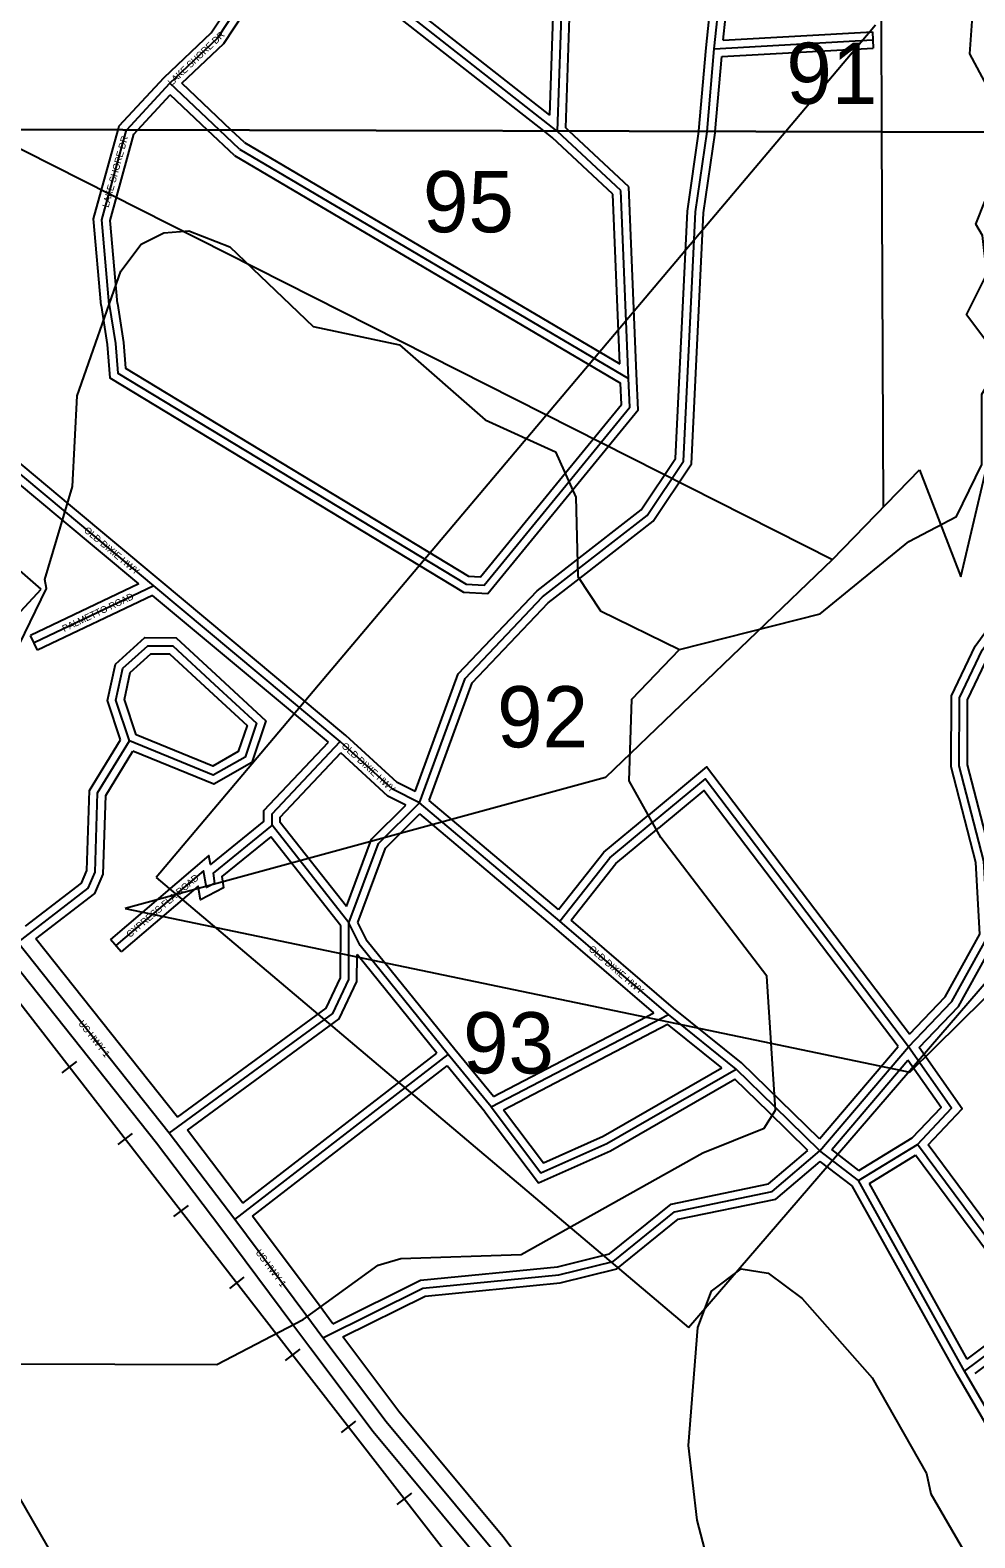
# Model space of a CAD drawing. Extents: x 418523 to 616617, y 1878279 to 2196743.
# Drawn here: x 537960 to 541433, y 2055033 to 2060576 of the extents above; entities that cross this region are included whole.
import ezdxf

# ---------------------------------------------------------------- set-up
doc = ezdxf.new("R2010")
doc.units = 0
for name, color, linetype in [('Level 1', 7, 'Continuous'), ('Level 13', 7, 'Continuous'), ('Level 14', 7, 'Continuous'), ('Level 2', 7, 'Continuous'), ('Level 31', 7, 'Continuous'), ('Level 32', 7, 'Continuous'), ('Level 34', 7, 'Continuous'), ('Level 37', 7, 'Continuous'), ('Level 5', 7, 'Continuous'), ('Level 63', 7, 'Continuous'), ('Level 7', 7, 'Continuous')]:
    doc.layers.add(name, color=color, linetype=linetype)

msp = doc.modelspace()

# ---------------------------------------------------------------- linework, layer by layer
at = {"layer": 'Level 1'}
for p, q in [((541068.559, 2060594.981), (540738.005, 2060203.269)), ((541088.962, 2060619.336), (541090.535, 2060202.311)), ((537784.075, 2060211.292), (540910.065, 2058629.787)), ((540738.006, 2060203.269), (538423.732, 2057460.821)), ((540380.257, 2055805.777), (544155.515, 2060193.985)), ((541090.536, 2060202.311), (541095.732, 2058824.15)), ((541381.525, 2058565.975), (541630.641, 2059627.511)), ((540910.065, 2058629.787), (541229.495, 2058960.405)), ((541229.495, 2058960.405), (541381.525, 2058565.975)), ((541194.75, 2056745.48), (543271.1, 2058795.365)), ((540910.065, 2058629.787), (540075.52, 2057828.256)), ((540075.52, 2057828.256), (538309.933, 2057346.606)), ((538423.732, 2057460.821), (540380.257, 2055805.777)), ((538309.933, 2057346.606), (541194.75, 2056745.48)), ((547840.947, 2037976.687), (537514.643, 2055885.276))]:
    msp.add_line(p, q, dxfattribs=at)
at = {"layer": 'Level 13'}
for p, q in [((538471.52, 2056520.584), (537914.7, 2057222.453)), ((538712.372, 2056203.049), (538471.52, 2056520.584)), ((538974.016, 2055852.356), (538712.372, 2056203.049)), ((539036.118, 2055768.876), (538974.016, 2055852.356))]:
    msp.add_line(p, q, dxfattribs=at)
msp.add_lwpolyline([(541999.599, 2051971.121), (540946.823, 2053279.281), (539651.024, 2055000.287), (539268.775, 2055459.736), (539036.118, 2055768.876)], dxfattribs=at)
at = {"layer": 'Level 14'}
for p, q in [((538424.111, 2056483.803), (537867.695, 2057185.161)), ((538501.31, 2056579.576), (537980.915, 2057235.53)), ((538741.725, 2056263.636), (538538.074, 2056532.127)), ((538664.567, 2056166.789), (538424.111, 2056483.803)), ((539022.109, 2055888.235), (538777.804, 2056215.687)), ((538925.925, 2055816.475), (538664.567, 2056166.789)), ((539072.561, 2055820.414), (539022.159, 2055888.167)), ((538987.976, 2055733.063), (538925.875, 2055816.542))]:
    msp.add_line(p, q, dxfattribs=at)
for points in [[(542038.087, 2052018.999), (540994.175, 2053316.146), (539698.08, 2055037.541), (539315.835, 2055496.986), (539109.17, 2055771.591)], [(541952.855, 2051933.504), (540899.472, 2053242.418), (539603.966, 2054963.032), (539221.713, 2055422.486), (538988.176, 2055732.796)]]:
    msp.add_lwpolyline(points, dxfattribs=at)
at = {"layer": 'Level 31'}
for p, q in [((539897.185, 2060205.552), (538975.454, 2060929.546)), ((540474.886, 2060508.342), (540517.624, 2060908.607)), ((540474.886, 2060508.342), (541058.396, 2060540.312)), ((540449.034, 2060204.053), (540474.886, 2060508.342)), ((538315.091, 2060209.851), (538473.853, 2060381.296)), ((538655.948, 2060208.924), (538473.853, 2060381.296)), ((538729.662, 2060139.146), (538655.949, 2060208.924)), ((539898.739, 2060204.333), (539897.186, 2060205.552)), ((539898.739, 2060204.333), (539898.78, 2060205.548)), ((540132.297, 2059986.476), (539898.739, 2060204.333)), ((538729.662, 2060139.146), (540160.49, 2059296.141)), ((540160.49, 2059296.141), (540132.297, 2059986.476)), ((538251.215, 2059567.395), (538273.545, 2059424.401)), ((538414.704, 2058533.679), (538089.515, 2058805.303)), ((538414.704, 2058533.679), (537974.624, 2058324.177)), ((539100.459, 2057960.869), (538414.704, 2058533.679)), ((539907.206, 2057300.403), (539391.62, 2057735.185)), ((539132.192, 2057294.16), (538849.69, 2057653.284)), ((540306.593, 2056957.28), (539907.206, 2057300.403)), ((539655.557, 2056617.51), (540306.593, 2056957.28)), ((540556.06, 2056756.832), (540306.593, 2056957.28)), ((538712.372, 2056203.049), (539497.561, 2056809.669)), ((539655.557, 2056617.51), (539497.561, 2056809.669)), ((540863.78, 2056455.829), (541189.807, 2056838.468)), ((540696.505, 2056619.283), (540556.06, 2056756.832)), ((540863.78, 2056455.829), (540696.505, 2056619.283)), ((541005.269, 2056347.007), (541222.235, 2056479.788)), ((541005.269, 2056347.007), (540863.78, 2056455.829)), ((541395, 2055645.713), (541005.269, 2056347.007)), ((542386.947, 2053936.265), (541395, 2055645.713))]:
    msp.add_line(p, q, dxfattribs=at)
for points in [[(539898.779, 2060205.548), (539916.891, 2060735.233), (539976.755, 2061243.454), (539981.399, 2061409.636)], [(538473.853, 2060381.296), (538649.124, 2060546.926), (538757.921, 2060713.136)], [(538251.215, 2059567.395), (538223.418, 2059879.514), (538314.704, 2060209.431), (538315.092, 2060209.851)], [(539976.55, 2058595.573), (540228.213, 2058791.515), (540362.125, 2058991.471), (540406.19, 2059908.141), (540448.91, 2060202.578), (540449.035, 2060204.053)], [(538273.545, 2059424.401), (538282.056, 2059315.636), (539562.611, 2058539.437), (539629.715, 2058536.313), (539940.533, 2058916.081)], [(539940.533, 2058916.081), (540164.585, 2059190.3), (540160.49, 2059296.141)], [(538089.515, 2058805.303), (537618.473, 2059198.871), (537525.673, 2059280.119)], [(541189.807, 2056838.468), (541348.624, 2057004.527), (541482.665, 2057245.944), (541466.751, 2057521.292), (541376.045, 2057871.428), (541376.834, 2058121.631), (541460.642, 2058296.291), (541611.353, 2058504.562), (541778.234, 2058620.776), (542279.087, 2058835.951), (543121.153, 2058833.688), (543152.9, 2058250.264), (543226.05, 2057541.246), (543283.448, 2057266.134), (543290.396, 2056749.339), (543372.427, 2056248.676), (543377.631, 2055064.919), (543335.377, 2054915.218), (543292.329, 2054406.579), (543133.535, 2054248.876), (543080.335, 2054143.213)], [(539391.62, 2057735.185), (539559.605, 2058193.233), (539843.895, 2058492.714), (539976.55, 2058595.573)], [(538325.17, 2057963.008), (538275.636, 2058113.363), (538301.023, 2058230.02), (538392.78, 2058313.002), (538484.586, 2058312.706), (538638.459, 2058170.559)], [(538638.459, 2058170.559), (538792.33, 2058028.413), (538750.141, 2057903.811), (538633.426, 2057837.271), (538325.17, 2057963.008)], [(537914.7, 2057222.453), (538173.676, 2057421.631), (538198.875, 2057480.1), (538208.05, 2057771.733), (538325.17, 2057963.008)], [(538849.69, 2057653.284), (538849.825, 2057695.106), (539100.459, 2057960.869)], [(539391.62, 2057735.185), (539291.741, 2057785.328), (539100.459, 2057960.869)], [(541189.807, 2056838.468), (540442.31, 2057824.2), (540250.909, 2057665.521)], [(539132.192, 2057294.16), (539241.081, 2057585.473), (539391.62, 2057735.185)], [(538849.69, 2057653.284), (538632.582, 2057477.241), (538638.158, 2057439.401), (538608.985, 2057424.221), (538597.467, 2057485.356), (538274.932, 2057210.374)], [(539907.206, 2057300.403), (540091.249, 2057533.291), (540250.909, 2057665.521)], [(538471.52, 2056520.584), (539072.871, 2056960.866), (539131.524, 2057085.779), (539132.192, 2057294.16)], [(539497.561, 2056809.669), (539173.397, 2057210.747), (539132.192, 2057294.16)], [(541222.235, 2056479.788), (541347.706, 2056612.858), (541189.807, 2056838.468)], [(539655.557, 2056617.51), (539838.089, 2056375.086), (540080.306, 2056482.686), (540556.06, 2056756.832)], [(541395, 2055645.713), (541628.88, 2055819.901), (541662.648, 2055886.711), (541222.235, 2056479.788)], [(539036.118, 2055768.876), (539403.635, 2055950.984), (539903.693, 2055999.933), (540103.936, 2056049.116), (540329.615, 2056232.051), (540688.232, 2056306.191), (540863.78, 2056455.829)]]:
    msp.add_lwpolyline(points, dxfattribs=at)
at = {"layer": 'Level 32'}
for p, q in [((539870.776, 2060264.445), (539018.374, 2060933.982)), ((540445.021, 2060511.205), (540487.765, 2060911.529)), ((539848.449, 2060205.685), (538977.798, 2060889.556)), ((540508.463, 2060540.227), (540544.52, 2060877.925)), ((540508.463, 2060540.227), (541056.754, 2060570.268)), ((541056.754, 2060570.268), (541060.039, 2060510.356)), ((540502.572, 2060479.812), (541060.039, 2060510.356)), ((540479.135, 2060203.971), (540502.571, 2060479.813)), ((538699.713, 2060208.806), (538517.514, 2060381.276)), ((538355.878, 2060209.739), (538475.257, 2060338.656)), ((538612.183, 2060209.043), (538475.258, 2060338.656)), ((538711.509, 2060115.021), (538612.184, 2060209.043)), ((538747.817, 2060163.271), (538699.714, 2060208.806)), ((539879.207, 2060181.526), (539848.45, 2060205.685)), ((540102.825, 2059972.941), (539879.207, 2060181.526)), ((539941.543, 2060205.431), (539929.189, 2060216.956)), ((540161.771, 2060000.011), (539941.544, 2060205.431)), ((538747.817, 2060163.271), (540128.268, 2059349.945)), ((538711.509, 2060115.021), (540131.146, 2059278.609)), ((540128.268, 2059349.945), (540102.825, 2059972.941)), ((540189.858, 2059312.277), (540161.771, 2060000.011)), ((538281.01, 2059571.042), (538303.365, 2059427.89)), ((538221.42, 2059563.745), (538243.725, 2059420.911)), ((538000.55, 2058521.059), (537524.556, 2058936.625)), ((538433.936, 2058556.704), (538108.748, 2058828.328)), ((538359.558, 2058540.651), (538070.284, 2058782.277)), ((537521.53, 2058004.746), (538000.55, 2058521.059)), ((538359.558, 2058540.651), (537961.729, 2058351.265)), ((539120.23, 2057983.445), (538433.937, 2058556.703)), ((538410.234, 2058498.323), (537987.519, 2058297.09)), ((539056.772, 2057958.271), (538410.234, 2058498.323)), ((537987.519, 2058297.09), (537961.729, 2058351.265)), ((539902.871, 2057343.303), (539427.02, 2057744.576)), ((539887.656, 2057277.647), (539393.29, 2057694.533)), ((539122.777, 2057354.653), (538879.725, 2057663.626)), ((539102.159, 2057283.816), (538844.936, 2057610.803)), ((540325.77, 2056980.356), (539948.6, 2057304.394)), ((540253.45, 2056963.385), (539887.656, 2057277.647)), ((538294.396, 2057187.545), (538255.468, 2057233.203)), ((539454.953, 2056814.661), (539161.82, 2057177.344)), ((539663.265, 2056655.372), (540253.45, 2056963.385)), ((540576, 2056779.296), (540325.77, 2056980.356)), ((539700.81, 2056607.285), (540303.09, 2056921.609)), ((540503.072, 2056760.923), (540303.09, 2056921.61)), ((538741.725, 2056263.636), (539454.952, 2056814.661)), ((539663.265, 2056655.372), (539520.894, 2056828.527)), ((540861.776, 2056499.733), (541151.327, 2056839.562)), ((538777.804, 2056215.687), (539492.872, 2056768.134)), ((539631.978, 2056598.951), (539492.872, 2056768.134)), ((540717.497, 2056640.716), (540576, 2056779.296)), ((540907.073, 2056460.379), (541187.478, 2056789.475)), ((540675.515, 2056597.849), (540551.325, 2056719.477)), ((540861.776, 2056499.732), (540717.473, 2056640.739)), ((540819.308, 2056457.341), (540675.539, 2056597.826)), ((541007.206, 2056383.365), (541203.157, 2056503.284)), ((540982.06, 2056327.009), (540864.751, 2056417.234)), ((541007.206, 2056383.365), (540907.074, 2056460.379)), ((541045.468, 2056336.434), (541214.502, 2056439.881)), ((541368.913, 2055630.897), (540982.061, 2056327.01)), ((541404.573, 2055690.249), (541045.468, 2056336.433)), ((542361, 2053921.208), (541368.913, 2055630.896))]:
    msp.add_line(p, q, dxfattribs=at)
for points in [[(539870.776, 2060264.444), (539886.95, 2060737.505), (539946.804, 2061245.632), (539951.41, 2061410.475)], [(539929.189, 2060216.956), (539946.832, 2060732.962), (540006.707, 2061241.276), (540010.766, 2061386.524)], [(538452.52, 2060402.412), (538625.955, 2060566.308), (538717.209, 2060705.716)], [(538517.514, 2060381.276), (538672.294, 2060527.544), (538781.305, 2060694.079)], [(540418.819, 2060204.136), (540419.091, 2060206.006), (540445.021, 2060511.205)], [(538283.714, 2060209.935), (538287.734, 2060224.462), (538452.52, 2060402.412)], [(538221.42, 2059563.745), (538193.053, 2059882.271), (538283.715, 2060209.935)], [(538281.01, 2059571.042), (538253.783, 2059876.757), (538341.673, 2060194.399), (538355.879, 2060209.739)], [(539958.119, 2058619.245), (540205.973, 2058812.221), (540332.559, 2059001.238), (540376.293, 2059911.022), (540418.82, 2060204.136)], [(539994.98, 2058571.901), (540250.453, 2058770.81), (540391.69, 2058981.703), (540436.086, 2059905.261), (540478.727, 2060199.151), (540479.136, 2060203.971)], [(538243.725, 2059420.911), (538253.348, 2059297.956), (539553.59, 2058509.824), (539643.381, 2058505.643), (539963.75, 2058897.08)], [(538303.365, 2059427.89), (538310.765, 2059333.316), (539571.633, 2058569.051), (539616.048, 2058566.982), (539917.316, 2058935.081)], [(538108.751, 2058828.326), (537637.975, 2059221.671), (537525.801, 2059319.881)], [(539963.765, 2058897.099), (540195.003, 2059180.111), (540189.858, 2059312.277)], [(538070.28, 2058782.281), (537598.971, 2059176.071), (537525.544, 2059240.358)], [(539917.301, 2058935.063), (540134.168, 2059200.488), (540131.145, 2059278.608)], [(541192.45, 2056884.635), (541324.271, 2057022.47), (541452.213, 2057252.9), (541436.971, 2057516.62), (541346.033, 2057867.652), (541346.855, 2058128.5), (541434.759, 2058311.697), (541590.032, 2058526.274), (541763.59, 2058647.136), (542272.954, 2058865.968), (543149.57, 2058863.612), (543182.817, 2058252.619), (543255.733, 2057545.861), (543313.407, 2057269.43), (543320.365, 2056751.98), (543402.417, 2056251.183), (543407.65, 2055060.831), (543365.029, 2054909.829), (543321.293, 2054393.062), (543158.138, 2054231.027), (543107.13, 2054129.721)], [(541228.495, 2056835.513), (541372.976, 2056986.585), (541513.117, 2057238.988), (541496.532, 2057525.964), (541406.059, 2057875.205), (541406.813, 2058114.761), (541486.525, 2058280.885), (541632.674, 2058482.851), (541792.877, 2058594.414), (542285.22, 2058805.933), (543092.735, 2058803.764), (543122.984, 2058247.908), (543196.365, 2057536.631), (543253.489, 2057262.839), (543260.428, 2056746.697), (543342.437, 2056246.169), (543347.612, 2055069.007), (543305.725, 2054920.607), (543263.364, 2054420.096), (543108.934, 2054266.726), (543053.539, 2054156.705)], [(539375.031, 2057777.081), (539533.575, 2058209.388), (539823.708, 2058515.024), (539958.166, 2058619.281)], [(539427.02, 2057744.577), (539585.635, 2058177.078), (539864.081, 2058470.404), (539994.933, 2058571.864)], [(538292.327, 2057966.821), (538244.581, 2058111.748), (538273.755, 2058245.811), (538381.268, 2058343.041), (538496.364, 2058342.668), (538658.816, 2058192.595)], [(538349.33, 2057985.553), (538306.691, 2058114.979), (538328.29, 2058214.229), (538404.293, 2058282.965), (538472.809, 2058282.743), (538618.101, 2058148.522)], [(538658.816, 2058192.595), (538826.992, 2058037.236), (538774.901, 2057883.392), (538635.608, 2057803.981), (538337.444, 2057925.601)], [(538618.101, 2058148.522), (538757.67, 2058019.59), (538725.381, 2057924.228), (538631.245, 2057870.561), (538349.33, 2057985.553)], [(537943.53, 2057282.471), (538149.21, 2057440.661), (538169.068, 2057486.739), (538178.315, 2057780.621), (538292.327, 2057966.821)], [(539375.031, 2057777.081), (539308.942, 2057810.261), (539120.229, 2057983.445)], [(537980.915, 2057235.53), (538198.143, 2057402.6), (538228.681, 2057473.46), (538237.786, 2057762.845), (538337.444, 2057925.601)], [(538819.737, 2057667.618), (538819.862, 2057707.061), (539056.772, 2057958.27)], [(538879.725, 2057663.626), (538879.787, 2057683.15), (539101.98, 2057918.753)], [(539340.917, 2057727.071), (539274.54, 2057760.395), (539101.98, 2057918.753)], [(541192.45, 2056884.634), (540447.283, 2057867.292), (540231.761, 2057688.618)], [(541151.327, 2056839.563), (540437.337, 2057781.107), (540270.057, 2057642.426)], [(539122.776, 2057354.653), (539215.276, 2057602.121), (539340.917, 2057727.071)], [(539164.839, 2057295.811), (539266.886, 2057568.826), (539393.29, 2057694.532)], [(539902.871, 2057343.303), (540069.674, 2057554.378), (540231.773, 2057688.627)], [(538819.736, 2057667.618), (538623.618, 2057508.596), (538617.372, 2057541.75), (538255.468, 2057233.203)], [(539948.599, 2057304.393), (540112.824, 2057512.206), (540270.045, 2057642.416)], [(538844.937, 2057610.805), (538664.755, 2057464.705), (538670.953, 2057422.646), (538586.984, 2057378.956), (538577.563, 2057428.961), (538294.396, 2057187.545)], [(539520.894, 2056828.527), (539198.822, 2057227.017), (539164.838, 2057295.811)], [(538501.31, 2056579.576), (539048.97, 2056980.548), (539101.545, 2057092.518), (539102.16, 2057283.816)], [(538538.074, 2056532.127), (539096.773, 2056941.183), (539161.503, 2057079.041), (539161.82, 2057177.344)], [(541261.307, 2056477.493), (541386.291, 2056610.048), (541228.495, 2056835.512)], [(539700.81, 2056607.285), (539847.708, 2056412.186), (540066.69, 2056509.464), (540503.072, 2056760.922)], [(541203.157, 2056503.284), (541309.121, 2056615.667), (541187.478, 2056789.476)], [(539631.978, 2056598.951), (539828.47, 2056337.984), (540093.923, 2056455.906), (540551.325, 2056719.477)], [(541434.375, 2055637.631), (541652.467, 2055800.061), (541697.783, 2055889.716), (541261.307, 2056477.493)], [(539072.561, 2055820.414), (539395.24, 2055980.306), (539898.627, 2056029.581), (540090.26, 2056076.65), (540316.394, 2056259.952), (540674.625, 2056334.012), (540819.308, 2056457.341)], [(539109.17, 2055771.591), (539412.029, 2055921.661), (539908.759, 2055970.285), (540117.612, 2056021.583), (540342.837, 2056204.149), (540701.84, 2056278.368), (540864.752, 2056417.234)], [(541404.573, 2055690.249), (541605.292, 2055839.741), (541627.513, 2055883.704), (541214.502, 2056439.881)]]:
    msp.add_lwpolyline(points, dxfattribs=at)
at = {"layer": 'Level 37'}
for p, q in [((538130.032, 2056784.576), (538076.832, 2056743.287)), ((538335.343, 2056520.038), (538282.143, 2056478.749)), ((538540.655, 2056255.501), (538487.454, 2056214.211)), ((538745.965, 2055990.962), (538692.765, 2055949.673)), ((538951.283, 2055726.433), (538898.087, 2055685.139)), ((539156.62, 2055461.916), (539103.425, 2055420.621)), ((539361.958, 2055197.398), (539308.762, 2055156.104))]:
    msp.add_line(p, q, dxfattribs=at)
msp.add_lwpolyline([(550570.488, 2037209.147), (549995.307, 2038316.721), (548980.48, 2040271.118), (548275.65, 2041629.306), (547996.944, 2042166.176), (545503.41, 2046748.951), (545356.343, 2047019.238), (544849.657, 2047950.316), (544658.753, 2048275.655), (544342.84, 2048726.481), (543724.645, 2049522.633), (542373.229, 2051263.345), (538858.893, 2055790.54), (537519.94, 2057515.746)], dxfattribs=at)
at = {"layer": 'Level 5'}
for points in [[(541569.784, 2060201.009), (541414.719, 2060488.876), (541432.174, 2060730.562), (541566.531, 2061030.251), (541575.686, 2061280.308), (541525.963, 2061372.17), (541226.601, 2061606.572), (541143.697, 2061748.546), (541169.065, 2061856.858), (541269.395, 2061939.891), (541711.683, 2062080.17), (541878.694, 2062171.314)], [(540347.775, 2058299.253), (540865.084, 2058430.972), (541191.047, 2058696.651), (541366.41, 2058787.796), (541458.728, 2058979.241), (541459.574, 2059237.667), (541493.084, 2059295.919), (541485.171, 2059421.001), (541402.137, 2059529.633), (541477.656, 2059679.427), (541461.434, 2059821.211), (541436.562, 2059862.961), (541470.201, 2059946.224), (541570.532, 2060037.597), (541572.17, 2060196.581)], [(537703.025, 2057640.89), (537720.55, 2057907.616), (538020.199, 2058523.375), (538014.406, 2058556.904), (538115.552, 2058898.363), (538133.307, 2059231.751), (538293.203, 2059689.734), (538368.553, 2059789.537), (538452.044, 2059830.959), (538543.745, 2059839), (538693.64, 2059780.161), (539001.133, 2059487.366), (539317.691, 2059419.668), (539633.593, 2059143.556), (539891.621, 2059025.996), (539966.126, 2058859.032), (539973.521, 2058567.226), (540056.495, 2058441.923), (540347.775, 2058299.253)], [(537646.38, 2055590.341), (537896.734, 2055672.886), (538647.011, 2055670.463), (538964.305, 2055836.141), (539240.059, 2056035.338), (539323.52, 2056060.08), (539765.38, 2056075.315), (540433.499, 2056448.291), (540658.873, 2056539.276), (540700.782, 2056605.827), (540669.043, 2057097.779), (540278.865, 2057607.536), (540162.839, 2057816.34), (540172.124, 2058116.417), (540347.775, 2058299.253)]]:
    msp.add_lwpolyline(points, dxfattribs=at)
at = {"layer": 'Level 63'}
for points in [[(537528.699, 2060211.986), (577097.812, 2060104.5), (577196.135, 2105563.021), (537676.818, 2105670.798), (537528.699, 2060211.986)], [(537381.015, 2014754.121), (576999.64, 2014646.963), (577097.813, 2060104.5), (537528.7, 2060211.986), (537381.015, 2014754.121)]]:
    msp.add_lwpolyline(points, dxfattribs=at)
at = {"layer": 'Level 7'}
msp.add_lwpolyline([(540601.87, 2054371.984), (540412.482, 2055097.869), (540380.016, 2055373.066), (540414.77, 2055806.456), (540465.209, 2055939.68), (540573.85, 2056022.682), (540673.852, 2056005.683), (540798.607, 2055913.582), (541056.078, 2055620.968), (541255.009, 2055270.182), (541271.46, 2055195.121), (541445.54, 2054894.426)], dxfattribs=at)

# ---------------------------------------------------------------- texts
at = {"layer": 'Level 2'}
for s, p in [('91', (540740.116, 2060305.442)), ('95', (539404.173, 2059833.198)), ('92', (539676.711, 2057939.428)), ('93', (539551.548, 2056740.621))]:
    msp.add_text(s, height=225, dxfattribs=at).set_placement(p)
at = {"layer": 'Level 34'}
for s, rotation, p in [('LAKE SHORE DR', 43.37905, (538480.451, 2060370.336)), ('LAKE SHORE DR', 74.532506, (538248.223, 2059922.298)), ('OLD DIXIE HWY', 320.127858, (538155.625, 2058733.799)), ('PALMETTO ROAD', 25.456186, (538085.288, 2058363.017)), ('OLD DIXIE HWY', 317.456633, (539102.717, 2057941.832)), ('CYPRESS FLA ROAD', 40.448886, (538326.746, 2057238.126)), ('OLD DIXIE HWY', 319.332503, (540011.316, 2057194.482)), ('US HWY 1', 308.425503, (538135.75, 2056923.709)), ('US HWY 1', 306.724919, (538787.408, 2056081.572))]:
    msp.add_text(s, height=25, rotation=rotation, dxfattribs=at).set_placement(p)

doc.saveas('drawing.dxf')
